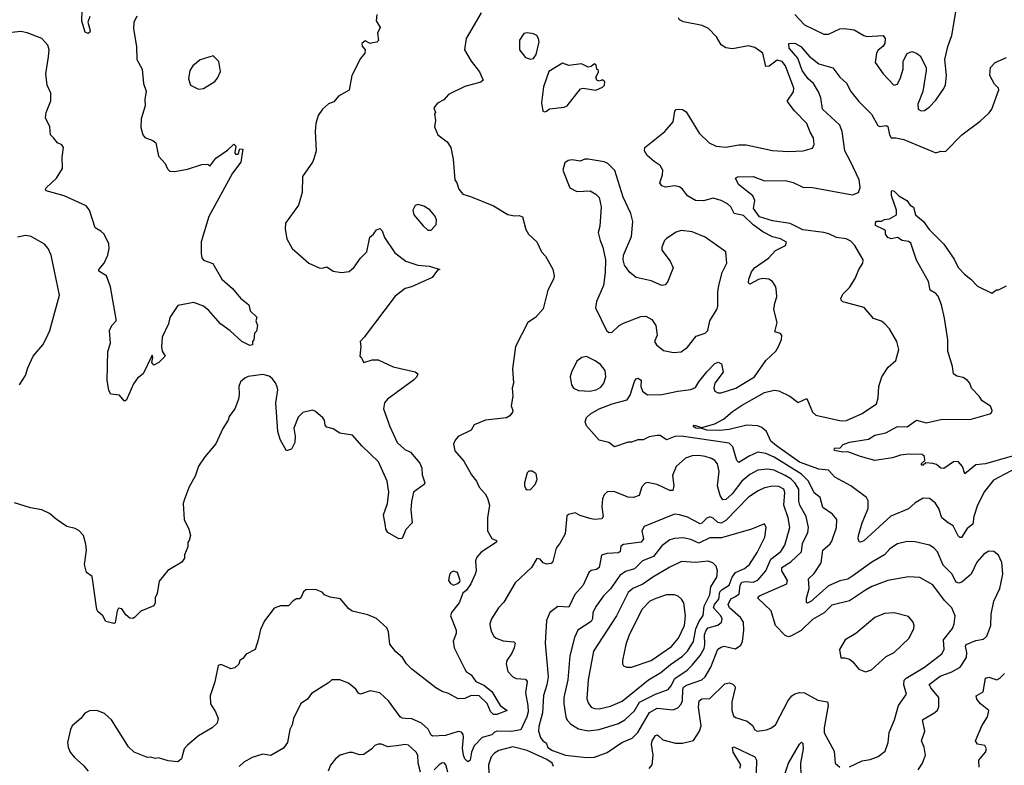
# Model space of a CAD drawing. Extents: x 2057697 to 2160550, y 827490 to 1016834.
# Tile 488 of 509: x 2130538 to 2136682, y 991152 to 995803. Entities that reach past the tile are written whole.
import ezdxf

# ---------------------------------------------------------------- set-up
doc = ezdxf.new("R2010")
doc.units = 0

msp = doc.modelspace()

# ---------------------------------------------------------------- linework, layer by layer
at = {"layer": '0CON20XD'}
for points in [[(2130977.1, 995822.9), (2130963.6, 995786.4), (2130978, 995735), (2130975.8, 995724.2), (2130965, 995716), (2130946, 995725), (2130925.9, 995794.1), (2130928.6, 995865)], [(2135375.8, 995835), (2135435, 995770.7), (2135555, 995712.1), (2135585, 995712.9), (2135655, 995745.6), (2135685, 995748.9), (2135745, 995740.4), (2135805, 995703.6), (2135825, 995698.5), (2135926.7, 995705), (2135937.8, 995685), (2135936.7, 995655), (2135924.4, 995635), (2135895, 995611.9), (2135883.5, 995595), (2135877.1, 995535), (2135925.9, 995465.9), (2135992.5, 995395), (2136015, 995400), (2136035, 995440), (2136050, 995495), (2136050.8, 995545), (2136075, 995591.2), (2136105, 995604), (2136134.3, 995594.3), (2136157.9, 995577.9), (2136193.8, 995505), (2136194, 995485), (2136174.4, 995355), (2136141.9, 995275), (2136144.3, 995245), (2136163.6, 995233.6), (2136185, 995235.7), (2136213.6, 995256.4), (2136255, 995301.2), (2136305, 995373.3), (2136314.2, 995395.8), (2136321.4, 995455), (2136310, 995555), (2136328.6, 995635), (2136354.4, 995705), (2136383.4, 995876.6)], [(2132766.7, 995835), (2132763.3, 995795), (2132786.7, 995755), (2132772, 995718), (2132777.3, 995672.7), (2132766.8, 995663.2), (2132741.7, 995658.3), (2132725, 995654.3), (2132695, 995670), (2132674, 995655), (2132675, 995637.5), (2132693.1, 995615), (2132692.2, 995595), (2132665, 995561.2), (2132610.8, 995455), (2132595, 995363.3), (2132527.5, 995325), (2132498.8, 995291.2), (2132465, 995278.8), (2132427.1, 995245), (2132400.8, 995205), (2132386, 995155), (2132381.2, 995105), (2132388, 994985), (2132374.1, 994935.9), (2132365, 994913.3), (2132302.5, 994825), (2132300, 994725), (2132277.5, 994645), (2132195.9, 994534.1), (2132193.9, 994496.1), (2132205.8, 994435), (2132237.5, 994375), (2132343.3, 994285), (2132407.5, 994255), (2132425, 994252.9), (2132455, 994260.8), (2132493.6, 994233.6), (2132546.1, 994226.1), (2132595, 994232), (2132625, 994258.8), (2132664, 994315), (2132703.8, 994355), (2132723.2, 994446.8), (2132745, 994464.2), (2132765, 994492), (2132785, 994500), (2132799.2, 994485), (2132815, 994443.3), (2132879.5, 994349.5), (2132946.8, 994296.8), (2133022.4, 994272.4), (2133095, 994265.6), (2133160, 994245), (2133145, 994240), (2133112.5, 994195), (2132983, 994137), (2132944.4, 994125.6), (2132880.6, 994079.4), (2132688.3, 993821.7), (2132662.5, 993795), (2132667.5, 993765), (2132660, 993705), (2132670.7, 993690.7), (2132685, 993663.8), (2132738, 993682), (2132775, 993682), (2132867.9, 993637.9), (2133006.9, 993606.9), (2133023.3, 993595), (2133015.7, 993575), (2132995.7, 993555), (2132833.8, 993435), (2132815, 993412.5), (2132807.5, 993375), (2132847.8, 993265), (2132894.4, 993165), (2132942, 993122), (2132977.1, 993105), (2133035, 993036.2), (2133047.1, 993005), (2133049.2, 992965), (2133065.9, 992914.1), (2133063.3, 992905), (2132996.2, 992855), (2132982.7, 992797.3), (2132978.8, 992745), (2132986.7, 992665), (2132947.7, 992622.3), (2132924, 992566), (2132905, 992565.7), (2132836.4, 992605), (2132823.8, 992625), (2132821.2, 992645), (2132808.4, 992715), (2132833.9, 992785), (2132841.2, 992855), (2132831.6, 992925), (2132776.5, 993045), (2132675, 993142), (2132615, 993212.1), (2132535, 993224.5), (2132495, 993251.9), (2132455, 993261.4), (2132445, 993273.3), (2132439.4, 993305), (2132430.3, 993320.3), (2132385, 993359.4), (2132365, 993368.1), (2132305, 993351.9), (2132275, 993324.2), (2132249.2, 993255), (2132256.4, 993205), (2132254.3, 993165), (2132233.5, 993125), (2132203.2, 993113.2), (2132164.6, 993185), (2132149.6, 993235), (2132137.5, 993412.5), (2132148.6, 993495), (2132145, 993512.5), (2132135, 993538.8), (2132114, 993565), (2132095, 993580), (2132055, 993590.8), (2131965, 993577.1), (2131942.4, 993567.6), (2131916.2, 993545), (2131906.2, 993515), (2131908.8, 993465), (2131903.8, 993435), (2131880, 993375), (2131845, 993327.5), (2131838.8, 993305), (2131805, 993252.5), (2131762.3, 993157.7), (2131692.7, 993077.3), (2131655, 993017.5), (2131634, 992955), (2131594.4, 992885.6), (2131564, 992805), (2131558, 992785), (2131564, 992685), (2131593.8, 992625), (2131603.3, 992585), (2131596.7, 992555), (2131587.5, 992545), (2131586.7, 992515), (2131567.5, 992465), (2131566.7, 992445), (2131550.7, 992419.3), (2131462.3, 992367.7), (2131409.5, 992300.5), (2131396.4, 992223.6), (2131383.6, 992196.4), (2131383.8, 992165), (2131375, 992146.7), (2131295, 992113.3), (2131255, 992073.3), (2131245, 992067.5), (2131225, 992070), (2131200.7, 992090.7), (2131175, 992128.8), (2131155, 992133.3), (2131146, 992115), (2131135, 992040), (2131125, 992037.5), (2131075, 992050), (2131057.5, 992085), (2131025, 992112.5), (2131020, 992125), (2130990, 992330), (2130954.3, 992354.3), (2130942.9, 992405), (2130955.6, 992495), (2130951.7, 992531.7), (2130936.1, 992586.1), (2130907.7, 992617.7), (2130885, 992630), (2130831.7, 992641.7), (2130765, 992686.7), (2130723.6, 992723.6), (2130675.9, 992745.9), (2130605, 992758), (2130505, 992789.2)], [(2131270, 995825), (2131250, 995785), (2131248.8, 995745), (2131266.7, 995635), (2131268.6, 995555), (2131302, 995495), (2131310.6, 995405), (2131327.9, 995357.9), (2131320, 995305), (2131321.1, 995265), (2131295.7, 995185), (2131295, 995130), (2131306.2, 995085), (2131318.3, 995068.3), (2131369.5, 995049.5), (2131387.5, 995035), (2131405, 994952.5), (2131445.8, 994905.8), (2131461.7, 994871.7), (2131475, 994857.5), (2131505, 994856.7), (2131585, 994871.4), (2131675, 994898.8), (2131711.7, 994901.7), (2131725, 994890), (2131761.7, 994938.3), (2131835, 994990), (2131875, 995027.5), (2131887.5, 995015), (2131881.2, 994975), (2131885, 994963.8), (2131902.5, 994965), (2131911.7, 994998.3), (2131930, 994995), (2131918.1, 994915), (2131866.7, 994845), (2131718, 994575), (2131671.7, 994418.3), (2131671.4, 994345), (2131675, 994317.5), (2131685, 994303.3), (2131743, 994283), (2131800, 994185), (2131866.6, 994126.6), (2131915.8, 994065.8), (2131968.8, 994025), (2131976.7, 993986.7)], [(2133418.8, 995845), (2133323.3, 995685), (2133313.8, 995615), (2133356, 995545), (2133408.3, 995478.3), (2133430, 995425), (2133415, 995412.5), (2133315, 995385.8), (2133215, 995336.2), (2133185, 995303.3), (2133145, 995282.5), (2133123, 995253), (2133132.5, 995225), (2133127.5, 995215), (2133132.5, 995175), (2133127.5, 995135), (2133146.7, 995085), (2133205, 995040), (2133228.8, 995005), (2133243.9, 994933.9), (2133253.3, 994805), (2133266.7, 994785), (2133277.5, 994745), (2133303.6, 994713.6), (2133350.5, 994700.5), (2133495, 994642), (2133585, 994588.8), (2133625, 994580), (2133655, 994582), (2133675, 994572.5), (2133696.7, 994495), (2133713.8, 994465), (2133765, 994417.5), (2133793.9, 994353.9), (2133818.3, 994328.3), (2133865.8, 994245.8), (2133873.8, 994205), (2133870, 994185), (2133834.2, 994115.8), (2133805, 994000), (2133756.2, 993945), (2133708.8, 993915), (2133631.2, 993765), (2133613.8, 993625), (2133620, 993535), (2133611.2, 993505), (2133616, 993454), (2133604, 993395), (2133616.2, 993365), (2133613.3, 993355), (2133597, 993333), (2133575, 993320), (2133445, 993304.3), (2133373.9, 993276.1), (2133355, 993243.3), (2133275, 993203.8), (2133255, 993181.2), (2133245.7, 993155), (2133253.8, 993113.8), (2133308.9, 993048.9), (2133357.8, 992965), (2133388.1, 992925), (2133405, 992888), (2133442.9, 992845), (2133458, 992818), (2133468.9, 992775), (2133456.5, 992695), (2133457.5, 992615), (2133485, 992567.5), (2133512.5, 992555), (2133512.5, 992545), (2133418.7, 992481.3), (2133390.3, 992449.7), (2133382.1, 992427.9), (2133386.7, 992365), (2133381.2, 992345), (2133353.8, 992285), (2133326, 992245), (2133302.9, 992225), (2133281.5, 992165), (2133233.1, 992105), (2133227.1, 992085), (2133262.2, 991995), (2133261.9, 991975), (2133243, 991927), (2133248.9, 991885), (2133315, 991752), (2133325, 991737.5), (2133356.2, 991716.2), (2133384.4, 991675), (2133435, 991652.6), (2133485, 991613.6), (2133536.7, 991525), (2133580, 991495), (2133515, 991468.1), (2133495, 991470), (2133475, 991488.8), (2133455, 991537.5), (2133405.5, 991585.5)], [(2135089.1, 993080.9), (2135025, 993041.9), (2135013.4, 993053.4), (2134988.7, 993138.7), (2134965, 993161.6), (2134665, 993204.3), (2134627.1, 993202.9), (2134575, 993181.9), (2134535, 993208.8), (2134515, 993210), (2134465, 993200.6), (2134427.9, 993182.1), (2134395, 993182.5), (2134355, 993168.1), (2134335, 993167.1), (2134248.8, 993138.8), (2134215, 993166), (2134155, 993180), (2134075, 993269.2), (2134067.1, 993295), (2134075, 993321.4), (2134099.5, 993345), (2134155, 993376.5), (2134235, 993407.5), (2134328.8, 993431.2), (2134348.3, 993461.7), (2134375, 993546.7), (2134385, 993563.3), (2134396.1, 993566.1), (2134416.2, 993555), (2134414, 993515), (2134424, 993485), (2134455, 993462.5), (2134544.5, 993465.5), (2134645, 993486.8), (2134725, 993496), (2134755, 993509.2), (2134775.6, 993545), (2134825, 993605.6), (2134875, 993658), (2134897.3, 993667.3), (2134917.1, 993657.1), (2134928.5, 993605), (2134874.8, 993535.2), (2134868.9, 993505), (2134875, 993486), (2134895, 993475.6), (2134915, 993475.5), (2135005.8, 993505), (2135122.9, 993575), (2135193.1, 993676.9), (2135256, 993735), (2135274, 993765), (2135291.2, 993808.8), (2135293.9, 993833.9), (2135285.7, 993845.7), (2135250, 993855), (2135264.4, 993915), (2135243.1, 993995), (2135250.6, 994035), (2135261.9, 994075), (2135261.1, 994105), (2135256.1, 994136.1), (2135235, 994170.8), (2135213.3, 994185), (2135175, 994188.5), (2135148.1, 994181.9), (2135095, 994152.5), (2135085, 994162.5), (2135088.2, 994185), (2135105, 994230.8), (2135123.3, 994255), (2135210, 994315), (2135255, 994363.8), (2135316.2, 994393.8), (2135322.5, 994415), (2135285.5, 994435.5), (2135235, 994447.8), (2135175, 994478.7), (2135114.1, 994524.1), (2135055, 994581.1), (2134995.8, 994595), (2134975.7, 994635.7), (2134954.4, 994655), (2134915, 994676), (2134865, 994689.1), (2134805, 994672.7), (2134754.5, 994674.5), (2134705, 994704), (2134675, 994746.2), (2134655, 994760), (2134625, 994765.7), (2134568.3, 994758.3), (2134545, 994766.2), (2134532.9, 994785), (2134550, 994835), (2134552.2, 994865), (2134535, 994894.3), (2134498.1, 994918.1), (2134453.1, 994955), (2134437.1, 994985), (2134439.2, 995005), (2134564, 995105), (2134615.7, 995165), (2134626.8, 995233.2), (2134635, 995242), (2134654.3, 995245.7), (2134675, 995242.5), (2134697.4, 995227.4), (2134778.6, 995095), (2134841.4, 995035), (2134885, 995013.1), (2134945, 995007.9), (2135025, 995022.9), (2135071.8, 995021.8), (2135235, 994986.7), (2135335, 994980), (2135426.1, 994983.9), (2135485, 995002.5), (2135496.2, 995025), (2135492, 995065), (2135470.5, 995100.5), (2135449.2, 995155), (2135373.7, 995233.7), (2135326.2, 995295), (2135366.7, 995353.3), (2135368.2, 995375), (2135316.3, 995515), (2135295, 995543.1), (2135265, 995550.9), (2135215, 995513.8), (2135195, 995510.8), (2135175, 995594.4), (2135125, 995629.6), (2135085, 995638.9), (2134985, 995621.8), (2134945, 995626.9), (2134915, 995645.8), (2134887.1, 995695), (2134837, 995747), (2134795.9, 995765.9), (2134680.3, 995790.3), (2134655, 995801.2), (2134648.8, 995815)], [(2131976.7, 993986.7), (2132018.3, 993948.3), (2132012.5, 993925), (2132022.5, 993895), (2132015, 993860), (2132003, 993847), (2132000, 993805), (2131990, 993795), (2131990, 993775), (2131975, 993771.2), (2131925, 993795.6), (2131851.7, 993861.8), (2131790.6, 993905), (2131718.4, 993988.4), (2131685, 994015.4), (2131625, 994039.2), (2131525, 994019.2), (2131475.8, 993945), (2131467.1, 993905), (2131427.1, 993822.9), (2131422.3, 993762.3), (2131428, 993735), (2131445.9, 993704.1), (2131407.5, 993665), (2131375, 993647.5), (2131362.5, 993665), (2131370, 993695), (2131365, 993710), (2131308.8, 993595), (2131273.6, 993566.4), (2131249.3, 993530.7), (2131205, 993432.5), (2131195, 993422.5), (2131190, 993425), (2131161.7, 993461.7), (2131107, 993467), (2131095, 993490), (2131083.9, 993553.9), (2131087.7, 993732.3), (2131104, 993785), (2131098.8, 993865), (2131113.3, 993895), (2131140, 993925), (2131140, 993935), (2131105, 994137.5), (2131080, 994205), (2131032.5, 994235), (2131032.9, 994245), (2131065.5, 994285), (2131089.1, 994335), (2131096.2, 994375), (2131093.6, 994405), (2131064.5, 994465), (2131044.7, 994484.7), (2131008.9, 994505), (2130973.8, 994613.8), (2130952.8, 994642.8), (2130815, 994704.2), (2130703.8, 994735), (2130698.8, 994745), (2130703.8, 994755), (2130768.8, 994815), (2130806.2, 994875), (2130803.8, 994945), (2130811.2, 995005), (2130801.7, 995021.7), (2130774.2, 995034.2), (2130748.8, 995065), (2130730.6, 995085), (2130727.5, 995135), (2130699.7, 995189.7), (2130704.3, 995225), (2130732.7, 995297.3), (2130732.9, 995345), (2130710, 995395), (2130700.6, 995465), (2130718.6, 995571.4), (2130721.4, 995615), (2130714.2, 995645), (2130675.8, 995685), (2130585, 995721.8), (2130545, 995728.8), (2130455, 995717.8)], [(2133725, 995556.2), (2133745, 995560), (2133760, 995585), (2133778.8, 995665), (2133775.9, 995685.9), (2133765, 995703.3), (2133745, 995714), (2133705, 995720), (2133685, 995716.2), (2133658, 995675), (2133658, 995615), (2133695, 995566.7), (2133725, 995556.2)], [(2136795, 993026.6), (2136615, 992931.1), (2136559.1, 992860.9), (2136515.5, 992775), (2136490.9, 992705), (2136484.6, 992655.4), (2136450.8, 992629.3), (2136415, 992572.5), (2136405, 992572.5), (2136395, 992584), (2136362.7, 992645), (2136331.4, 992665), (2136292.5, 992695), (2136274.2, 992755), (2136249.8, 992789.8), (2136215, 992815.6), (2136175, 992817.9), (2136125, 992789.1), (2136085, 992752.4), (2135974.8, 992705.2), (2135805, 992552.5), (2135785, 992543.3), (2135776.4, 992546.4), (2135769.2, 992565), (2135773.1, 992585), (2135794.6, 992665), (2135831.5, 992755), (2135832.5, 992802.5), (2135821.7, 992821.7), (2135723.5, 992895), (2135625, 992948.9), (2135585, 992992.1), (2135525, 992998.9), (2135405, 993043.4), (2135260.8, 993145), (2135225.5, 993175), (2135198.6, 993235), (2135169.2, 993259.2), (2135145, 993270), (2135075, 993273.2), (2134965, 993246.7), (2134905, 993240.2), (2134825, 993242.6), (2134795, 993253.3), (2134757.5, 993255), (2134741.4, 993265), (2134746.4, 993273.6), (2134795, 993260), (2134875, 993281.1), (2134929.5, 993310.5), (2134985, 993358.8), (2135042.7, 993397.3), (2135185, 993478.4), (2135245, 993492.3), (2135275, 993487.5), (2135344.2, 993454.2), (2135395, 993415.8), (2135450, 993440), (2135484.4, 993355), (2135505, 993335.6), (2135665, 993301.1), (2135698, 993302), (2135795, 993347.3), (2135884.1, 993405.9), (2135894.3, 993445), (2135899.4, 993515), (2135917.5, 993575), (2135958, 993635), (2136005, 993676.2), (2136024.5, 993745.5), (2136012.1, 993795), (2135964.6, 993874.6), (2135936.7, 993906.7), (2135915, 993921.9), (2135865, 993938.8), (2135806.8, 994006.8), (2135675, 994043.1), (2135665, 994053.3), (2135662.5, 994065), (2135676.8, 994093.2), (2135715, 994133.3), (2135751.2, 994188.8), (2135774.6, 994245.4), (2135800, 994285), (2135800.8, 994305), (2135750.2, 994395), (2135725, 994420.7), (2135695, 994437), (2135635, 994444.6), (2135586.5, 994466.5), (2135555, 994476.4), (2135425, 994493), (2135345, 994531.3), (2135235, 994547.7), (2135155, 994573.9), (2135117.6, 994625), (2135124.5, 994675), (2135113.1, 994705), (2135024.2, 994775), (2135003.8, 994815), (2135017, 994823), (2135115, 994824), (2135185, 994798.5), (2135315, 994799.1), (2135365, 994787.3), (2135425, 994759.3), (2135485, 994755.3), (2135735, 994710), (2135772, 994725), (2135783.1, 994756.9), (2135775.4, 994805), (2135725, 994914.6), (2135686.2, 994985), (2135670.7, 995105), (2135656.7, 995145), (2135547.7, 995245), (2135537.5, 995315), (2135522.1, 995352.1), (2135490.5, 995405), (2135457.1, 995435), (2135420.8, 995485), (2135392.9, 995562.9), (2135340, 995625), (2135336.7, 995655), (2135375, 995655.4), (2135412.5, 995635), (2135465, 995575.7), (2135525, 995526.7), (2135613, 995503), (2135655.8, 995445), (2135696.6, 995406.6), (2135724.5, 995355), (2135773.5, 995293.5), (2135853.4, 995213.4), (2135892.6, 995142.6), (2135905, 995135.7), (2135945, 995143.8), (2135955, 995137.5), (2135965.7, 995085.7), (2135976.7, 995066.7), (2136005, 995066.9), (2136055.8, 995055.8), (2136255, 994973.3), (2136285, 994982), (2136315, 994981.2), (2136416, 995085), (2136530.3, 995169.7), (2136587.7, 995222.3), (2136603.3, 995245), (2136646.9, 995365), (2136645, 995376.2), (2136620.3, 995400.3), (2136592.5, 995455), (2136596.2, 995505), (2136623.9, 995536.1), (2136695, 995566)], [(2131655, 995370), (2131685, 995373.8), (2131755, 995416.7), (2131772.7, 995437.3), (2131791.2, 995478.8), (2131781.7, 995541.7), (2131745, 995576.7), (2131665, 995552.5), (2131618.8, 995515), (2131600.8, 995485), (2131592, 995435), (2131603.3, 995395), (2131655, 995370)], [(2133815, 995227.5), (2133825, 995232.5), (2133845, 995247.5), (2133935, 995256.7), (2133953.6, 995266.4), (2134037.5, 995372.5), (2134055, 995376.7), (2134133.9, 995363.9), (2134175, 995382.5), (2134187.5, 995395), (2134190, 995415), (2134175, 995427.5), (2134155, 995420), (2134140, 995425), (2134132.5, 995445), (2134150, 995475), (2134150, 995485), (2134140, 995495), (2134135, 995520), (2134125, 995527.5), (2134105, 995510), (2134085, 995507.5), (2134043, 995527), (2133965, 995516.7), (2133925, 995532.5), (2133840, 995480), (2133806.7, 995385), (2133794.1, 995284.1), (2133803, 995233), (2133815, 995227.5)], [(2134617.3, 993727.3), (2134665, 993732.2), (2134705, 993760.8), (2134760.2, 993829.8), (2134815, 993848.5), (2134831.2, 993865), (2134845, 993923.8), (2134888.6, 993995), (2134894.4, 994015), (2134894.4, 994105), (2134901.4, 994145), (2134921.9, 994225), (2134950, 994285), (2134944.1, 994354.1), (2134815.4, 994445.4), (2134735, 994479.4), (2134665, 994487.5), (2134635, 994478.1), (2134575, 994438.9), (2134562.5, 994425), (2134544.5, 994385), (2134544.5, 994364.5), (2134597.3, 994297.3), (2134616.2, 994255), (2134580, 994165), (2134565, 994150), (2134545, 994145.8), (2134477.5, 994175), (2134385, 994195.8), (2134346.4, 994226.4), (2134312.6, 994272.6), (2134302.9, 994305), (2134305.8, 994335), (2134355, 994450), (2134364.5, 994545), (2134352.5, 994595), (2134304.4, 994695), (2134252.7, 994862.7), (2134208.8, 994905), (2134185, 994916.7), (2134085, 994932.9), (2134065, 994932.5), (2134035, 994921.4), (2133985, 994928.8), (2133960, 994925), (2133939.3, 994910.7), (2133927.5, 994865), (2133971.4, 994755), (2134015, 994731.8), (2134097.5, 994735), (2134134.3, 994714.3), (2134154.1, 994694.1), (2134165.8, 994635), (2134158.6, 994515), (2134148.6, 994475), (2134160, 994425), (2134177.1, 994385), (2134194.2, 994305), (2134191.4, 994225), (2134180.8, 994145), (2134137.5, 994045), (2134131.4, 994005), (2134198.8, 993865), (2134215, 993852.5), (2134235, 993854), (2134278.8, 993895), (2134305, 993910.8), (2134415, 993952), (2134445, 993954), (2134482.7, 993932.7), (2134508, 993895), (2134515.9, 993835.9), (2134500, 993795), (2134511.2, 993775), (2134555, 993740), (2134617.3, 993727.3)], [(2136775, 993093), (2136565, 993032.5), (2136505, 993027.1), (2136435, 992970), (2136420.5, 993015), (2136395, 993046.7), (2136365, 993044.4), (2136305, 993003.8), (2136286.1, 993006.1), (2136258.3, 993028.3), (2136235, 993034.2), (2136192, 993038), (2136176.7, 993025), (2136165, 993024.3), (2136164.6, 993035.4), (2136185.8, 993054.2), (2136185, 993077.5), (2136170, 993090), (2136085, 993093.6), (2136033.3, 993086.7), (2135985, 993069.1), (2135875, 993054.3), (2135785, 993077.5), (2135705, 993108), (2135675, 993106.2), (2135623.3, 993115), (2135620, 993125), (2135625, 993132.5), (2135655, 993130), (2135677.5, 993152.5), (2135715, 993167.5), (2135835, 993187.1), (2135875, 993210.6), (2135943.3, 993226.7), (2136015, 993265.6), (2136075, 993262.9), (2136135, 993306), (2136195, 993289.1), (2136285, 993309.1), (2136475, 993312.2), (2136592.5, 993345), (2136603.3, 993355), (2136606.2, 993366.2), (2136595, 993392.5), (2136544, 993425), (2136525.7, 993455), (2136476.9, 993505), (2136467.5, 993535), (2136451.9, 993551.9), (2136425, 993571.1), (2136385, 993578.9), (2136364.4, 993595), (2136359.7, 993639.7), (2136328.8, 993735), (2136330.6, 993805), (2136307.8, 993942.2), (2136290, 994025), (2136268.5, 994078.5), (2136255, 994094), (2136220, 994115), (2136209.2, 994169.2), (2136135, 994302.5), (2136098.2, 994408.2), (2136085, 994420), (2136045, 994426.2), (2136015, 994443.3), (2135975, 994436.7), (2135955, 994443.8), (2135940, 994465), (2135940, 994485), (2135930, 994495), (2135878.3, 994518.3), (2135877.5, 994535), (2135884.1, 994545.9), (2135915, 994546.2), (2135935, 994556.7), (2135965, 994560), (2136008.8, 994585), (2136010, 994615), (2135977.1, 994705), (2135977.5, 994732.5), (2135981.7, 994738.3), (2135995, 994733.8), (2136024.2, 994704.2), (2136073.3, 994675), (2136095, 994646.7), (2136115, 994633.3), (2136127.5, 994585), (2136178.6, 994545), (2136213.6, 994493.6), (2136305, 994402.9), (2136368.5, 994308.5), (2136395, 994258), (2136434.2, 994215), (2136473.1, 994185), (2136515, 994140), (2136605, 994097.5), (2136633, 994117), (2136645, 994117.5), (2136695, 994143.8)], [(2133085, 994490), (2133105, 994490.8), (2133136.4, 994526.4), (2133138.8, 994555), (2133129.2, 994579.2), (2133097, 994617), (2133060.3, 994640.3), (2133025, 994651.1), (2133005, 994644.3), (2132991.1, 994615), (2132998.6, 994585), (2133055, 994516.2), (2133085, 994490)], [(2130538, 993525), (2130575.6, 993584.4), (2130589.1, 993630.9), (2130622, 993705), (2130682.5, 993775), (2130705, 993817.5), (2130725.7, 993865), (2130787.5, 994085), (2130734.2, 994334.2), (2130715.7, 994375.7), (2130693, 994403), (2130610.3, 994450.3), (2130575, 994457.1), (2130525, 994445.7)], [(2134095, 993485.6), (2134135, 993494.3), (2134165, 993510.8), (2134182.9, 993535), (2134195.5, 993574.5), (2134191.4, 993615), (2134162.6, 993652.6), (2134128.8, 993675), (2134075, 993701.2), (2134045, 993696.7), (2134015, 993673.3), (2133981.4, 993605), (2133973.1, 993575), (2133980.8, 993525), (2133994.5, 993504.5), (2134025, 993490), (2134095, 993485.6)], [(2136145, 991124.4), (2136171.1, 991165), (2136190.5, 991215), (2136181.8, 991265), (2136165.5, 991305), (2136186.4, 991365), (2136171.1, 991435), (2136249.1, 991480.9), (2136264.6, 991495.4), (2136273.7, 991516.3), (2136273.8, 991575), (2136223.1, 991635), (2136213.8, 991656.2), (2136281.1, 991708.9), (2136355, 991734.7), (2136405.6, 991765), (2136445.2, 991824.8), (2136447.9, 991855), (2136439.5, 991895), (2136443.5, 991906.5), (2136505, 991930.3), (2136552, 991938), (2136572.3, 991957.7), (2136597.8, 992025), (2136600, 992095), (2136615.7, 992175), (2136654.4, 992255), (2136672.2, 992345), (2136667.4, 992417.4), (2136645, 992462), (2136616.7, 992485), (2136585, 992487.5), (2136555, 992469.4), (2136510.5, 992419.5), (2136476.1, 992343.9), (2136416.5, 992295), (2136398.5, 992288.5), (2136381.8, 992295), (2136355, 992345.6), (2136301, 992401), (2136265, 992484.2), (2136245, 992507.5), (2136215, 992524.4), (2136125, 992545.7), (2136075, 992547.5), (2136015, 992534), (2135968, 992502), (2135935.3, 992464.7), (2135855, 992420), (2135737.3, 992335), (2135705, 992314.2), (2135655, 992301.8), (2135585, 992272.4), (2135475, 992174.5), (2135455, 992164.4), (2135448, 992168), (2135447.3, 992195), (2135465.3, 992254.7), (2135460.9, 992315), (2135495, 992348.8), (2135539.7, 992415), (2135549.1, 992495), (2135595, 992533.1), (2135605, 992550), (2135635.4, 992635), (2135636.9, 992685), (2135609.3, 992719.3), (2135549.5, 992759.5), (2135533.4, 992823.4), (2135495, 992851.8), (2135460.2, 992925), (2135417.4, 992967.4), (2135245, 993074), (2135195, 993097.3), (2135144.4, 993105.6), (2135089.1, 993080.9)], [(2135715, 991143.3), (2135795, 991180), (2135845, 991188.6), (2135895, 991207.5), (2135938.6, 991241.4), (2135956.4, 991293.6), (2135963.8, 991356.2), (2135996.4, 991435), (2136021.5, 991525), (2136071.1, 991595), (2136054.2, 991654.2), (2136057.6, 991682.4), (2136068.9, 991695), (2136183.1, 991765), (2136292.6, 991847.4), (2136306, 991875), (2136302.5, 991935), (2136358.5, 992005), (2136369.5, 992035), (2136374.4, 992084.4), (2136353.6, 992133.6), (2136309.2, 992179.3), (2136235, 992278.5), (2136155, 992324.5), (2136085, 992328.2), (2135955, 992305.4), (2135855, 992268.5), (2135815.6, 992245), (2135715, 992178.8), (2135605, 992151.5), (2135557.5, 992102.5), (2135485, 992062.3), (2135415, 991992.7), (2135355, 991959.1), (2135335, 991954.4), (2135315, 991961.9), (2135253.3, 992025), (2135227.8, 992115), (2135144.3, 992195), (2135147.5, 992205), (2135158.5, 992211.5), (2135324.2, 992285), (2135328.5, 992305), (2135294.7, 992365), (2135294.7, 992385), (2135349.5, 992420.5), (2135416.3, 992483.7), (2135423.2, 992535), (2135455.4, 992605), (2135459.6, 992635), (2135444.7, 992705), (2135406.8, 992775), (2135399.4, 992799.4), (2135399, 992875), (2135375.2, 992915), (2135349.4, 992939.4), (2135315, 992959.5), (2135245, 992992.4), (2135205, 993000), (2135145, 992992.9), (2135094.1, 992965.9), (2135044.2, 992925), (2134984.7, 992845), (2134945, 992810.5), (2134925, 992808.1), (2134908.4, 992835), (2134892.3, 992895), (2134901.8, 992985), (2134891.9, 993031.9), (2134875, 993052.5), (2134854.2, 993065), (2134815, 993079.2), (2134775, 993085.3), (2134735, 993083.1), (2134692.9, 993067.1), (2134635.5, 993015), (2134611.2, 992958.8), (2134619.3, 992895), (2134614.4, 992865.6), (2134595, 992865.5), (2134515, 992904.5), (2134453.2, 992916.8), (2134439.2, 992910.8), (2134420.6, 992889.4), (2134403.8, 992835), (2134368.3, 992821.7), (2134335, 992825.6), (2134245, 992860), (2134205, 992858.8), (2134185, 992840), (2134175.7, 992815), (2134170.6, 992765), (2134180, 992705), (2134171.2, 992688.8), (2134125, 992685.7), (2134095, 992690.6), (2134035, 992710), (2134005, 992726.2), (2133962.7, 992717.3), (2133951.7, 992708.3), (2133941.4, 992595), (2133911.1, 992538.9), (2133885, 992506.7), (2133865, 992423.3), (2133855, 992411.2), (2133825, 992406.2), (2133804.2, 992414.2), (2133785, 992438.8), (2133765, 992441.2), (2133731.2, 992385), (2133629.7, 992290.3), (2133559.8, 992170.2), (2133525, 992134), (2133481.4, 992065), (2133472.9, 992035), (2133474.3, 992015), (2133481.9, 991985), (2133497.6, 991957.6), (2133511.2, 991945), (2133555, 991928.9), (2133621.9, 991921.9), (2133629.2, 991915), (2133624.6, 991885.4), (2133609.2, 991850.8), (2133577.5, 991805), (2133574.3, 991784.3), (2133585, 991736.7), (2133615, 991703.1), (2133635.6, 991694.4), (2133695, 991688.5), (2133705.4, 991675.4), (2133693.5, 991605), (2133709.8, 991525), (2133710.2, 991485), (2133702.6, 991455), (2133665.8, 991374.2), (2133606.9, 991363.1), (2133516.7, 991365), (2133501.1, 991358.9), (2133485, 991342.7), (2133425, 991324.7), (2133375, 991274.5), (2133357.4, 991235), (2133349.4, 991185), (2133335, 991174.4), (2133315, 991192), (2133307.5, 991215), (2133301.5, 991258.5), (2133307.6, 991327.6), (2133305.6, 991345), (2133295, 991358.6), (2133275, 991362.5), (2133195, 991338.5), (2133115, 991334.2), (2133105, 991341.2), (2133087.2, 991377.2), (2133045.9, 991415.9), (2132985, 991442.7), (2132945.5, 991444.5), (2132925, 991445.7), (2132912, 991455), (2132840, 991555), (2132785.6, 991605), (2132725, 991617.1), (2132665, 991596.7), (2132652.3, 991602.3), (2132635, 991627.5), (2132590, 991665), (2132535.7, 991684.3), (2132485, 991686), (2132464.2, 991665.8), (2132359.7, 991600.3), (2132333.8, 991565), (2132292.1, 991537.9), (2132246.7, 991445), (2132238.8, 991405), (2132223.8, 991375), (2132209.2, 991295), (2132185, 991260), (2132105, 991212.5), (2132055, 991222.5), (2131989.2, 991200.8), (2131937.7, 991172.3), (2131907.5, 991145)], [(2133705, 992870), (2133725, 992873.3), (2133755, 992903.3), (2133767.5, 992935), (2133761.2, 992971.2), (2133735, 992987.5), (2133715, 992987.5), (2133703.9, 992976.1), (2133688, 992915), (2133688, 992895), (2133696.1, 992876.1), (2133705, 992870)], [(2134075, 991200.5), (2134125, 991202.5), (2134205, 991232.5), (2134295, 991294.6), (2134359.2, 991320.7), (2134395, 991357.8), (2134467.6, 991482.4), (2134515, 991508.1), (2134615, 991498.8), (2134645, 991511.1), (2134665, 991533.1), (2134674.3, 991555.7), (2134675.2, 991624.8), (2134680.3, 991639.7), (2134698.3, 991651.7), (2134793.9, 991686.1), (2134815, 991703.6), (2134851.1, 991765), (2134895, 991875.6), (2134915, 991890), (2134935, 991895.5), (2135005, 991879.2), (2135038.5, 991901.5), (2135049.2, 991925), (2135056.4, 991995), (2135053.8, 992045), (2135036.5, 992075), (2134966.9, 992135), (2134959.8, 992155), (2134975, 992191.5), (2135005, 992205.7), (2135027.3, 992222.7), (2135034.2, 992275.8), (2135044, 992295), (2135065, 992299.4), (2135115, 992293.9), (2135145, 992307.3), (2135194, 992366), (2135225, 992437.5), (2135286.9, 992485), (2135313.5, 992525), (2135343.5, 992635), (2135333.8, 992695), (2135306.2, 992775), (2135313.4, 992853.4), (2135305.4, 992875), (2135275, 992892.2), (2135235, 992893.4), (2135185, 992883.2), (2135145.2, 992864.8), (2135085, 992825.4), (2134945, 992679.8), (2134915, 992661.9), (2134895, 992667.6), (2134865, 992693.3), (2134845, 992702.3), (2134825, 992694.6), (2134795, 992662.1), (2134785, 992658.5), (2134705, 992699), (2134655, 992715.3), (2134625, 992717.7), (2134435, 992642.5), (2134421.1, 992615), (2134430, 992565), (2134416.3, 992543.7), (2134305, 992530), (2134290.2, 992519.8), (2134284.5, 992485.5), (2134275, 992476.7), (2134205, 992472.7), (2134168, 992462), (2134153.6, 992386.4), (2134136.4, 992373.6), (2134105, 992368.1), (2134090, 992355), (2134053.6, 992275), (2134001.4, 992218.6), (2133965, 992139.4), (2133896.4, 992143.6), (2133845.5, 992104.5), (2133826.4, 992055), (2133816.8, 991915), (2133835.9, 991705), (2133828.2, 991655), (2133807.1, 991587.1), (2133799.6, 991480.4), (2133777.3, 991395), (2133776, 991365), (2133787.5, 991325), (2133802.5, 991305), (2133822.6, 991292.6), (2133834.2, 991264.2), (2133863.5, 991245), (2133945, 991215.3), (2134075, 991200.5)], [(2134085, 991367.3), (2134155, 991374.7), (2134275, 991413.6), (2134313.6, 991435), (2134375, 991492.7), (2134405, 991546.1), (2134505, 991595.2), (2134584.5, 991625), (2134601.8, 991645), (2134626.2, 991693.8), (2134703.7, 991746.3), (2134734.2, 991775.8), (2134785, 991836.2), (2134808.9, 991881.1), (2134814.1, 991905), (2134810.6, 991965), (2134821.2, 991995), (2134835, 992009.2), (2134893.8, 992026.2), (2134917.9, 992045), (2134920.9, 992065), (2134914.2, 992085), (2134867.2, 992135), (2134874.5, 992155), (2134901.5, 992188.5), (2134908, 992235), (2134920.7, 992249.3), (2134964.2, 992275), (2134984.1, 992325), (2135005.3, 992354.7), (2135060.6, 992379.4), (2135092.1, 992405), (2135140.6, 992479.4), (2135187.5, 992575), (2135195.7, 992635.7), (2135185, 992658.8), (2135105.4, 992624.6), (2134918.1, 992571.9), (2134845, 992572), (2134775, 992537.4), (2134725, 992560.8), (2134678.6, 992571.4), (2134625, 992567.7), (2134595, 992557.9), (2134545, 992521.5), (2134493.8, 992455), (2134425, 992427.7), (2134375, 992377.1), (2134319, 992361), (2134283.7, 992336.3), (2134225, 992253.6), (2134181, 992209), (2134135.4, 992145), (2134114.6, 992105), (2134112.2, 992065), (2134105, 992048.5), (2134021.4, 991995), (2134000.6, 991949.4), (2133972, 991835), (2133957.8, 991685), (2133934.1, 991575), (2133934, 991535), (2133946.2, 991455), (2133954.1, 991434.1), (2133977.8, 991407.8), (2134025, 991378.8), (2134085, 991367.3)], [(2134155, 991504.6), (2134225, 991520.8), (2134297.2, 991552.8), (2134462.1, 991685), (2134538.7, 991731.3), (2134598.4, 991781.6), (2134675, 991833.2), (2134704.8, 991865), (2134743.4, 991925), (2134757, 992003), (2134775, 992046.1), (2134802.7, 992087.3), (2134810.2, 992145), (2134843.9, 992215), (2134850.2, 992265), (2134887.6, 992325), (2134892, 992365), (2134883.5, 992395), (2134864.1, 992414.1), (2134835, 992425.9), (2134755, 992417.4), (2134667.6, 992422.4), (2134595, 992388.9), (2134488.1, 992325), (2134427, 992283), (2134364.4, 992255.6), (2134335, 992230), (2134262.7, 992085), (2134119.6, 991865), (2134084.7, 991685), (2134077, 991567), (2134085, 991542), (2134105, 991514.3), (2134125, 991505.6), (2134155, 991504.6)], [(2133245, 992276.7), (2133265, 992283.8), (2133282.5, 992295), (2133286.7, 992305), (2133270, 992355), (2133245, 992363.3), (2133227.5, 992355), (2133219.3, 992340.7), (2133213.3, 992305), (2133227, 992287), (2133245, 992276.7)], [(2133405.5, 991585.5), (2133355, 991588.1), (2133315, 991569.2), (2133275, 991565.8), (2133215, 991600.8), (2133175, 991612.5), (2133134.5, 991634.5), (2132985, 991751.9), (2132951.9, 991785), (2132926.9, 991825), (2132885, 991860.8), (2132848.2, 991908.2), (2132839.1, 991985), (2132829.2, 992009.2), (2132765, 992067.5), (2132711.3, 992091.3), (2132612.9, 992112.9), (2132590.2, 992130.2), (2132541.1, 992191.1), (2132475, 992200.6), (2132440, 992215), (2132425, 992232.5), (2132385, 992249.2), (2132323.9, 992246.1), (2132310, 992235), (2132293, 992197), (2132285, 992190), (2132265, 992190), (2132245, 992177.5), (2132215, 992147.5), (2132165, 992146.7), (2132127, 992133), (2132066.4, 992053.6), (2132041.2, 991998.8), (2132025.8, 991934.2), (2132006.7, 991875), (2131952.5, 991845), (2131931.7, 991818.3), (2131912.5, 991805), (2131906.1, 991783.9), (2131880.7, 991759.3), (2131855, 991753.3), (2131795, 991780), (2131777.5, 991775), (2131756.1, 991673.9), (2131726.2, 991585), (2131728, 991535), (2131760, 991485), (2131776, 991445), (2131770, 991415), (2131738.8, 991385), (2131655, 991335.7), (2131585, 991278.8), (2131565.7, 991254.3), (2131547.1, 991192.9), (2131525.9, 991174.1), (2131465, 991179.2), (2131405, 991198.8), (2131385, 991193.8), (2131355, 991202.5), (2131335, 991200), (2131252.5, 991235), (2131218.3, 991268.3), (2131112, 991435), (2131067.5, 991475), (2131020, 991495), (2130975, 991492.5), (2130945, 991477.5), (2130923, 991447), (2130865, 991397.5), (2130856.2, 991375), (2130836.2, 991295), (2130840, 991265), (2130853.8, 991235), (2130880.3, 991200.3), (2130935, 991153.8), (2130965.8, 991115)], [(2134355, 991764.3), (2134479.4, 991805), (2134605, 991893.9), (2134650, 991945), (2134686.8, 992025), (2134693.6, 992083.6), (2134682.1, 992165), (2134668.3, 992188.3), (2134646.8, 992206.8), (2134625, 992215.5), (2134575, 992214.6), (2134506.8, 992193.2), (2134471.1, 992175), (2134423.4, 992126.6), (2134340.8, 991965), (2134321.1, 991905), (2134300, 991805), (2134298.8, 991785), (2134305, 991773.3), (2134324.3, 991764.3), (2134355, 991764.3)], [(2135815, 991734.2), (2135853, 991747), (2135945, 991830), (2135993.8, 991855), (2136087.5, 991945), (2136117.5, 992005), (2136120, 992025), (2136113.8, 992045), (2136085, 992080), (2135995, 992104.2), (2135935, 992099.2), (2135875, 992074.2), (2135755.8, 991974.2), (2135690, 991935), (2135653.3, 991875), (2135661.7, 991821.7), (2135685, 991822.5), (2135715, 991813.3), (2135735, 991800), (2135775, 991752), (2135815, 991734.2)], [(2136525, 991140), (2136522, 991185), (2136563.8, 991235), (2136570, 991255), (2136560, 991275), (2136514.5, 991284.5), (2136501.9, 991305), (2136541.3, 991398.7), (2136577.1, 991455), (2136586.2, 991495), (2136532.5, 991535), (2136511.1, 991565), (2136506.2, 991585), (2136550.5, 991609.5), (2136565, 991696), (2136585, 991701.4), (2136635, 991685.8), (2136655, 991696), (2136682.9, 991725)], [(2134465, 991131.9), (2134485.5, 991155), (2134490, 991215), (2134480, 991285), (2134484.8, 991305.2), (2134505, 991338.1), (2134515, 991341.9), (2134525, 991336.9), (2134550.4, 991310.4), (2134630.9, 991290.9), (2134675, 991291.1), (2134742.3, 991307.7), (2134779.2, 991365), (2134791.1, 991398.9), (2134773.3, 991515), (2134777.8, 991555), (2134795, 991566.4), (2134845, 991568.9), (2134938.7, 991661.3), (2134965, 991667.1), (2134988.9, 991658.9), (2135001.4, 991645), (2135002.2, 991635), (2134982.2, 991547.8), (2134982.5, 991495), (2134991.7, 991461.7), (2135005, 991449.4), (2135078, 991428), (2135110.3, 991400.3), (2135125, 991373.3), (2135140, 991365), (2135197.3, 991372.7), (2135225.7, 991384.3), (2135254.4, 991405.6), (2135334.1, 991555.9), (2135355.3, 991584.7), (2135375, 991598.8), (2135405, 991606.9), (2135435, 991604.6), (2135518.7, 991558.7), (2135577.9, 991547.9), (2135583.9, 991525), (2135557.9, 991385), (2135558.9, 991355), (2135619.7, 991239.7), (2135626.4, 991166.4), (2135655, 991140)], [(2133039.6, 991109.6), (2133024.3, 991165), (2133022.7, 991215), (2133011.8, 991235), (2132965, 991277.3), (2132945, 991282.5), (2132903.8, 991275), (2132835, 991266.5), (2132795, 991284), (2132775, 991284), (2132754.4, 991275.6), (2132735, 991254), (2132685, 991218.6), (2132657.9, 991217.9), (2132615, 991232.9), (2132595, 991233.1), (2132538.8, 991215), (2132508.3, 991191.7), (2132477, 991153), (2132462.5, 991115)], [(2133870, 991145), (2133861.5, 991165), (2133828, 991188), (2133705, 991245.2), (2133615, 991267.4), (2133528.6, 991245), (2133501.3, 991228.7), (2133480.5, 991205), (2133463.2, 991155), (2133467.1, 991052.9)], [(2135032, 991135), (2135037.5, 991155), (2134991.1, 991235), (2134986.4, 991263.6), (2134995, 991268), (2135126.2, 991205), (2135135.9, 991185), (2135132.7, 991105)], [(2135305, 991072), (2135335, 991166.5), (2135403.6, 991285), (2135415.8, 991295.8), (2135425, 991287.5), (2135427.5, 991255), (2135410, 991165), (2135412.9, 991082.9)], [(2133209.5, 991109.5), (2133197.8, 991155), (2133188, 991165), (2133175, 991166.9), (2133155, 991155.6), (2133124.1, 991125)]]:
    msp.add_lwpolyline(points, dxfattribs=at)

doc.saveas('drawing.dxf')
